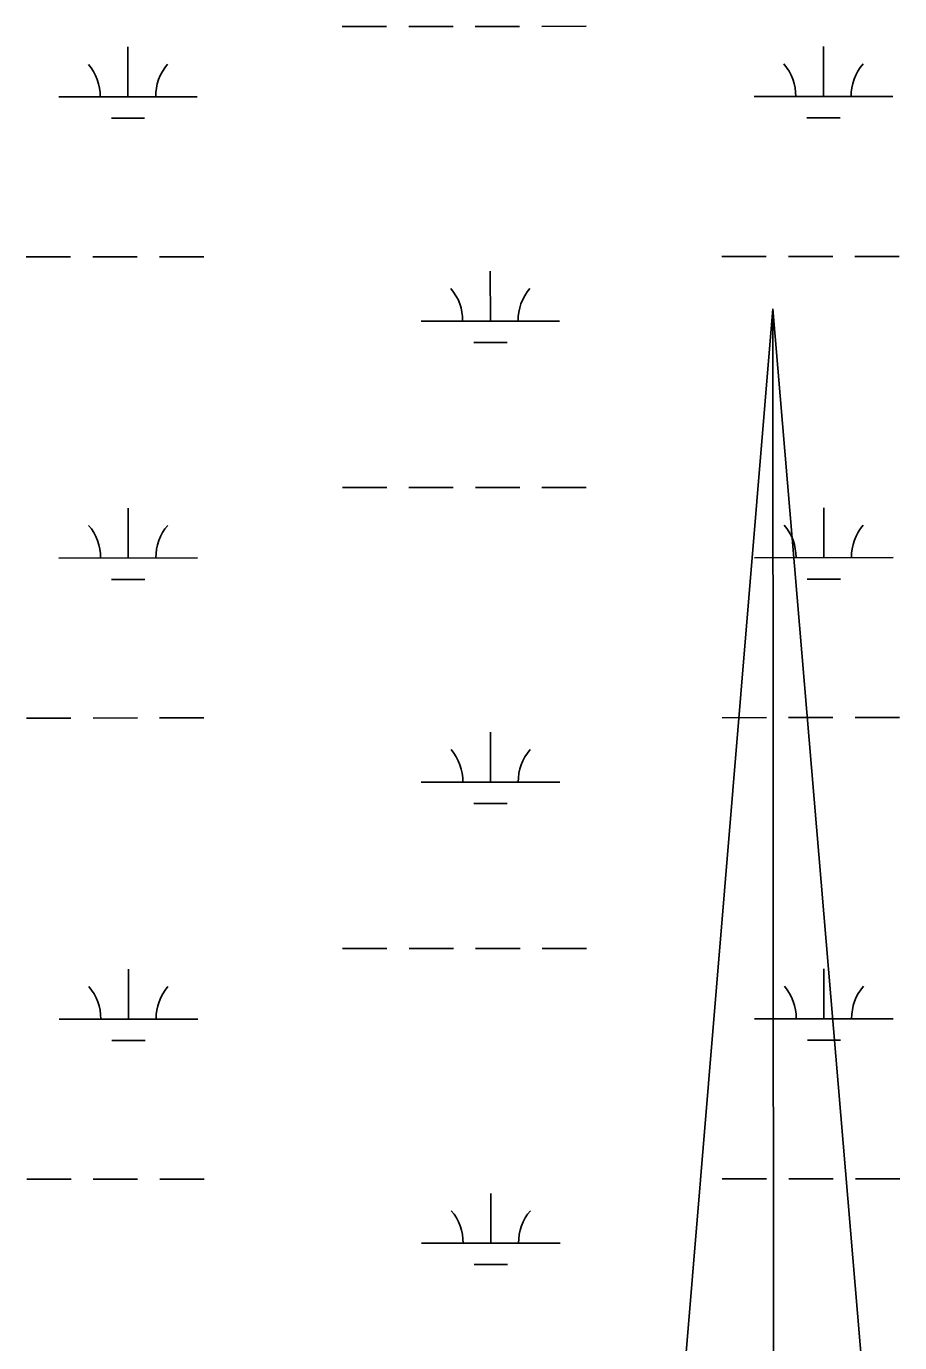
# Model space of a CAD drawing. Extents: x 3279314 to 3317160, y 734079 to 759431.
# Drawn here: x 3307186 to 3307816, y 755409 to 756359 of the extents above; entities that cross this region are included whole.
import ezdxf

# ---------------------------------------------------------------- set-up
doc = ezdxf.new("R2010")
doc.units = 0
doc.layers.add('V-ANNO-SYMB', color=7, linetype='Continuous')
doc.layers.add('V-WETL-SWMP', color=7, linetype='Continuous')

msp = doc.modelspace()

# ---------------------------------------------------------------- linework, layer by layer
at = {"layer": 'V-ANNO-SYMB'}
for p, q in [((3307724.55, 756154.88), (3307640.07, 755139.84)), ((3307724.55, 756154.88), (3307810.07, 755139.92)), ((3307725.05, 755184.88), (3307724.55, 756154.88)), ((3307724.55, 756154.88), (3307810.07, 755139.92)), ((3307725.05, 755184.88), (3307724.55, 756154.88))]:
    msp.add_line(p, q, dxfattribs=at)
at = {"layer": 'V-WETL-SWMP'}
for p, q in [((3307413.74, 756358.5), (3307445.74, 756358.52)), ((3307461.74, 756358.53), (3307493.74, 756358.55)), ((3307509.74, 756358.55), (3307541.74, 756358.57)), ((3307557.74, 756358.58), (3307589.74, 756358.59)), ((3307259.17, 756307.68), (3307259.15, 756343.68)), ((3307761.08, 756307.94), (3307761.06, 756343.94)), ((3307209.17, 756307.66), (3307309.17, 756307.71)), ((3307711.08, 756307.91), (3307811.08, 756307.96)), ((3307247.18, 756292.25), (3307271.18, 756292.26)), ((3307749.09, 756292.5), (3307773.09, 756292.51)), ((3307185.82, 756192.21), (3307217.82, 756192.23)), ((3307233.82, 756192.24), (3307265.82, 756192.26)), ((3307281.82, 756192.26), (3307313.82, 756192.28)), ((3307687.73, 756192.47), (3307719.73, 756192.49)), ((3307735.73, 756192.49), (3307767.73, 756192.51)), ((3307783.73, 756192.52), (3307815.73, 756192.54)), ((3307520.69, 756145.96), (3307520.67, 756181.95)), ((3307470.69, 756145.93), (3307570.69, 756145.98)), ((3307508.7, 756130.52), (3307532.7, 756130.53)), ((3307413.91, 756025.83), (3307445.91, 756025.85)), ((3307461.91, 756025.85), (3307493.91, 756025.87)), ((3307509.91, 756025.88), (3307541.91, 756025.89)), ((3307557.91, 756025.9), (3307589.91, 756025.92)), ((3307259.34, 755975.01), (3307259.32, 756011.01)), ((3307761.25, 755975.26), (3307761.23, 756011.26)), ((3307209.34, 755974.98), (3307309.34, 755975.03)), ((3307711.25, 755975.24), (3307811.25, 755975.29)), ((3307247.35, 755959.57), (3307271.35, 755959.58)), ((3307749.26, 755959.83), (3307773.26, 755959.84)), ((3307185.99, 755859.54), (3307217.99, 755859.56)), ((3307233.99, 755859.56), (3307265.99, 755859.58)), ((3307281.99, 755859.59), (3307313.99, 755859.6)), ((3307687.9, 755859.8), (3307719.9, 755859.81)), ((3307735.9, 755859.82), (3307767.9, 755859.84)), ((3307783.9, 755859.84), (3307815.9, 755859.86)), ((3307520.86, 755813.28), (3307520.84, 755849.28)), ((3307470.86, 755813.25), (3307570.86, 755813.31)), ((3307508.87, 755797.84), (3307532.87, 755797.86)), ((3307414.08, 755693.15), (3307446.08, 755693.17)), ((3307462.08, 755693.18), (3307494.08, 755693.2)), ((3307510.08, 755693.2), (3307542.08, 755693.22)), ((3307558.08, 755693.23), (3307590.08, 755693.24)), ((3307259.51, 755642.33), (3307259.49, 755678.33)), ((3307761.42, 755642.59), (3307761.4, 755678.59)), ((3307209.51, 755642.31), (3307309.51, 755642.36)), ((3307711.42, 755642.56), (3307811.42, 755642.61)), ((3307247.52, 755626.9), (3307271.52, 755626.91)), ((3307749.43, 755627.15), (3307773.43, 755627.16)), ((3307186.16, 755526.86), (3307218.16, 755526.88)), ((3307234.16, 755526.89), (3307266.16, 755526.91)), ((3307282.16, 755526.91), (3307314.16, 755526.93)), ((3307688.07, 755527.12), (3307720.07, 755527.14)), ((3307736.07, 755527.14), (3307768.07, 755527.16)), ((3307784.07, 755527.17), (3307816.07, 755527.19)), ((3307521.03, 755480.61), (3307521.01, 755516.61)), ((3307471.03, 755480.58), (3307571.03, 755480.63)), ((3307509.04, 755465.17), (3307533.04, 755465.18))]:
    msp.add_line(p, q, dxfattribs=at)
for centre, start, end in [((3307203.93, 756308.13), 359.25735, 40.801), ((3307314.42, 756308.19), 139.25734, 180.801), ((3307705.84, 756308.39), 359.25735, 40.801), ((3307816.32, 756308.44), 139.25734, 180.801), ((3307465.45, 756146.4), 359.25735, 40.801), ((3307575.93, 756146.46), 139.25734, 180.801), ((3307204.1, 755975.46), 359.25735, 40.801), ((3307314.58, 755975.51), 139.25734, 180.801), ((3307706.01, 755975.71), 359.25735, 40.801), ((3307816.49, 755975.77), 139.25734, 180.801), ((3307465.62, 755813.73), 359.25735, 40.801), ((3307576.1, 755813.78), 139.25734, 180.801), ((3307204.27, 755642.78), 359.25735, 40.801), ((3307314.75, 755642.84), 139.25734, 180.801), ((3307706.18, 755643.04), 359.25735, 40.801), ((3307816.66, 755643.09), 139.25734, 180.801), ((3307465.79, 755481.05), 359.25735, 40.801), ((3307576.27, 755481.11), 139.25734, 180.801)]:
    msp.add_arc(centre, 35.25, start, end, dxfattribs=at)

doc.saveas('drawing.dxf')
